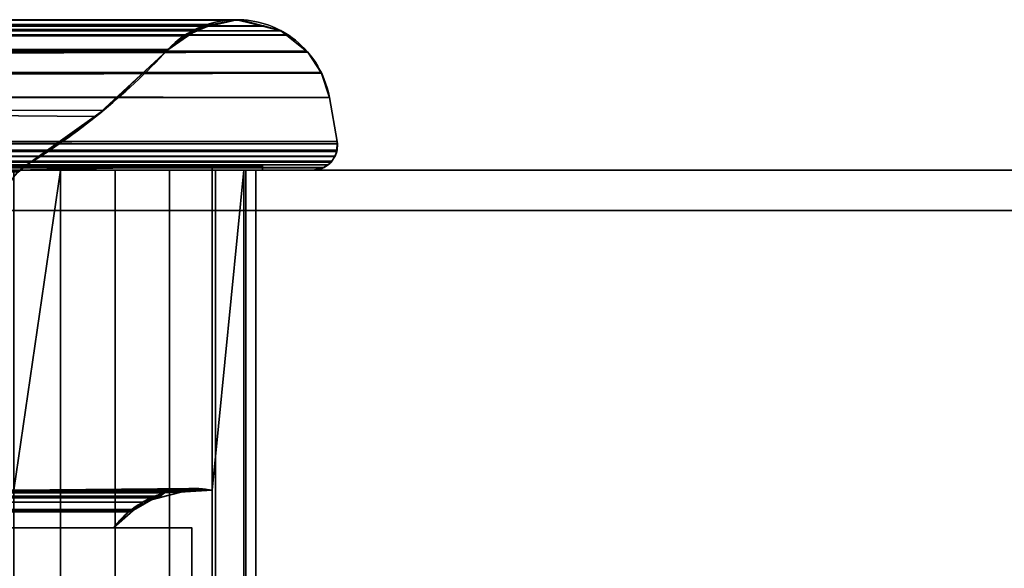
# Model space of a CAD drawing. Header units: millimetres. Extents: x -322 to 8072, y -96 to 57.
# Tile 290 of 292: x 7878 to 7926, y -20 to 7. Entities that reach past the tile are written whole.
import ezdxf

# ---------------------------------------------------------------- set-up
doc = ezdxf.new("R2010")
doc.units = ezdxf.units.MM
doc.layers.add('151', color=7, linetype='Continuous', true_color=0xffffff)

# ---------------------------------------------------------------- blocks, each defined once
blk = doc.blocks.new('UG_SURFACE_016')
at = {"layer": '151', "color": 252, "linetype": 'Continuous', "lineweight": 35}
for points in [[(7111.606, 7.417, 1896.394), (7110.51, 7.123, 1897.489), (7889.51, 7.099, 1897.51)], [(7111.75, 7.42, 1896.25), (7111.606, 7.417, 1896.394), (7889.51, 7.099, 1897.51)], [(7889.51, 7.099, 1897.51), (7888.287, 7.403, 1896.287), (7111.75, 7.42, 1896.25)], [(7888.287, 7.403, 1896.287), (7888.25, 7.413, 1896.25), (7111.75, 7.42, 1896.25)], [(7888.25, 7.413, 1896.25), (7111.781, 7.42, 1896.219), (7111.75, 7.42, 1896.25)], [(7111.75, 7.42, 1896.25), (7111.75, 7.42, 1896.25), (7888.25, 7.413, 1896.25)], [(7113.047, 7.154, 1894.953), (7111.781, 7.42, 1896.219), (7888.25, 7.413, 1896.25)], [(7113.054, 7.153, 1894.946), (7113.047, 7.154, 1894.953), (7888.25, 7.413, 1896.25)], [(7113.054, 7.153, 1894.946), (7888.219, 7.42, 1896.219), (7888.199, 7.42, 1896.199)], [(7888.199, 7.42, 1896.199), (7887.004, 7.139, 1895.004), (7886.947, 7.125, 1894.947), (7113.054, 7.153, 1894.946)], [(7888.25, 7.413, 1896.25), (7888.219, 7.42, 1896.219), (7113.054, 7.153, 1894.946)], [(7500, 7.402, 1415.715), (7888.219, 7.42, 1415.781), (7888.289, 7.419, 1415.711)], [(7500, 7.41, 1415.752), (7500, 7.42, 1415.804), (7886.992, 7.186, 1417.009)], [(7886.996, 7.187, 1417.004), (7888.219, 7.42, 1415.781), (7500, 7.402, 1415.715)], [(7500, 7.42, 1415.804), (7500, 7.17, 1416.992), (7886.992, 7.186, 1417.009)], [(7500, 7.154, 1414.481), (7500, 7.16, 1414.51), (7888.289, 7.419, 1415.711)], [(7888.289, 7.419, 1415.711), (7888.394, 7.417, 1415.606), (7500, 7.154, 1414.481)], [(7500, 7.16, 1414.51), (7500, 7.402, 1415.715), (7888.289, 7.419, 1415.711)], [(7888.289, 7.419, 1415.711), (7888.289, 7.419, 1415.711), (7500, 7.402, 1415.715)], [(7888.394, 7.417, 1415.606), (7889.518, 7.115, 1414.482), (7500, 7.154, 1414.481)], [(7500, 7.402, 1415.715), (7500, 7.41, 1415.752), (7886.992, 7.186, 1417.009)], [(7886.992, 7.186, 1417.009), (7886.996, 7.187, 1417.004), (7500, 7.402, 1415.715)], [(7888.219, 7.42, 1415.781), (7886.996, 7.187, 1417.004), (7887.004, 7.139, 1895.004)], [(7888.219, 7.42, 1415.781), (7887.004, 7.139, 1895.004), (7888.199, 7.42, 1896.199)], [(7888.199, 7.42, 1896.199), (7888.289, 7.419, 1415.711), (7888.219, 7.42, 1415.781)], [(7888.199, 7.42, 1896.199), (7888.219, 7.42, 1896.219), (7888.289, 7.419, 1415.711)], [(7888.289, 7.419, 1415.711), (7888.219, 7.42, 1896.219), (7888.25, 7.413, 1896.25)], [(7888.25, 7.413, 1896.25), (7888.287, 7.403, 1896.287), (7888.289, 7.419, 1415.711)], [(7888.289, 7.419, 1415.711), (7888.287, 7.403, 1896.287), (7889.51, 7.099, 1897.51)], [(7888.289, 7.419, 1415.711), (7888.289, 7.419, 1415.711), (7888.287, 7.403, 1896.287)], [(7889.51, 7.099, 1897.51), (7888.394, 7.417, 1415.606), (7888.289, 7.419, 1415.711)], [(7889.51, 7.099, 1897.51), (7889.518, 7.115, 1414.482), (7888.394, 7.417, 1415.606)], [(7890.394, 6.88, 1898.394), (7889.517, 7.098, 1897.517), (7109.355, 6.681, 1898.645)], [(7109.604, 6.879, 1898.396), (7109.355, 6.681, 1898.645), (7889.517, 7.098, 1897.517)], [(7109.355, 6.681, 1898.645), (7890.654, 6.674, 1898.654), (7890.394, 6.88, 1898.394)], [(7889.51, 7.099, 1897.51), (7110.492, 7.118, 1897.509), (7109.604, 6.879, 1898.396)], [(7109.604, 6.879, 1898.396), (7889.517, 7.098, 1897.517), (7889.51, 7.099, 1897.51)], [(7110.51, 7.123, 1897.489), (7110.492, 7.118, 1897.509), (7889.51, 7.099, 1897.51)], [(7113.654, 7.026, 1894.346), (7113.054, 7.153, 1894.946), (7886.947, 7.125, 1894.947)], [(7114.226, 6.619, 1893.774), (7113.654, 7.026, 1894.346), (7886.947, 7.125, 1894.947)], [(7114.226, 6.619, 1893.774), (7886.947, 7.125, 1894.947), (7886.161, 6.94, 1894.161)], [(7886.161, 6.94, 1894.161), (7114.251, 6.602, 1893.749), (7114.226, 6.619, 1893.774)], [(7114.251, 6.602, 1893.749), (7886.161, 6.94, 1894.161), (7885.809, 6.678, 1893.81)], [(7886.504, 7.092, 1417.496), (7886.992, 7.186, 1417.009), (7500, 7.17, 1416.992)], [(7500, 7.17, 1416.992), (7500, 7.16, 1417.039), (7885.796, 6.61, 1418.204)], [(7885.796, 6.61, 1418.204), (7885.825, 6.629, 1418.175), (7500, 7.17, 1416.992)], [(7885.825, 6.629, 1418.175), (7886.504, 7.092, 1417.496), (7500, 7.17, 1416.992)], [(7885.796, 6.61, 1418.204), (7500, 7.16, 1417.039), (7500, 7.033, 1417.638)], [(7500, 7.05, 1413.963), (7500, 7.154, 1414.481), (7889.536, 7.11, 1414.464)], [(7889.518, 7.115, 1414.482), (7889.536, 7.11, 1414.464), (7500, 7.154, 1414.481)], [(7889.536, 7.11, 1414.464), (7500, 6.651, 1413.389), (7500, 7.05, 1413.963)], [(7500, 6.638, 1413.37), (7500, 6.651, 1413.389), (7889.536, 7.11, 1414.464)], [(7889.536, 7.11, 1414.464), (7890.396, 6.879, 1413.604), (7500, 6.638, 1413.37)], [(7500, 7.033, 1417.638), (7500, 6.663, 1418.161), (7885.796, 6.61, 1418.204)], [(7890.396, 6.879, 1413.604), (7890.664, 6.666, 1413.337), (7500, 6.638, 1413.37)], [(7886.992, 7.186, 1417.009), (7885.809, 6.678, 1893.81), (7886.161, 6.94, 1894.161)], [(7886.992, 7.186, 1417.009), (7886.504, 7.092, 1417.496), (7885.809, 6.678, 1893.81)], [(7886.504, 7.092, 1417.496), (7885.825, 6.629, 1418.175), (7885.809, 6.678, 1893.81)], [(7886.161, 6.94, 1894.161), (7886.996, 7.187, 1417.004), (7886.992, 7.186, 1417.009)], [(7886.161, 6.94, 1894.161), (7886.947, 7.125, 1894.947), (7887.004, 7.139, 1895.004), (7886.996, 7.187, 1417.004)], [(7889.51, 7.099, 1897.51), (7889.517, 7.098, 1897.517), (7889.518, 7.115, 1414.482)], [(7889.536, 7.11, 1414.464), (7889.518, 7.115, 1414.482), (7889.517, 7.098, 1897.517)], [(7890.396, 6.879, 1413.604), (7889.536, 7.11, 1414.464), (7889.517, 7.098, 1897.517)], [(7889.517, 7.098, 1897.517), (7890.394, 6.88, 1898.394), (7890.396, 6.879, 1413.604)], [(7890.394, 6.88, 1898.394), (7890.654, 6.674, 1898.654), (7890.396, 6.879, 1413.604)], [(7890.654, 6.674, 1898.654), (7890.664, 6.666, 1413.337), (7890.396, 6.879, 1413.604)], [(7890.664, 6.666, 1898.663), (7890.654, 6.674, 1898.654), (7109.346, 6.674, 1898.654), (7108.332, 5.868, 1899.668)], [(7108.332, 5.868, 1899.668), (7891.672, 5.865, 1899.672), (7890.664, 6.666, 1898.663)], [(7109.355, 6.681, 1898.645), (7109.346, 6.674, 1898.654), (7890.654, 6.674, 1898.654)], [(7885.809, 6.678, 1893.81), (7885.748, 6.632, 1893.748), (7114.251, 6.602, 1893.749)], [(7115.187, 5.936, 1892.813), (7114.251, 6.602, 1893.749), (7885.748, 6.632, 1893.748)], [(7885.748, 6.632, 1893.748), (7884.813, 5.936, 1892.813), (7115.187, 5.936, 1892.813)], [(7890.664, 6.666, 1413.337), (7890.674, 6.658, 1413.327), (7500, 6.638, 1413.37)], [(7500, 6.663, 1418.161), (7500, 6.631, 1418.206), (7884.813, 5.936, 1419.187)], [(7884.813, 5.936, 1419.187), (7884.821, 5.945, 1419.179), (7500, 6.663, 1418.161)], [(7884.821, 5.945, 1419.179), (7885.796, 6.61, 1418.204), (7500, 6.663, 1418.161)], [(7500, 5.97, 1412.408), (7500, 6.638, 1413.37), (7890.674, 6.658, 1413.327)], [(7890.674, 6.658, 1413.327), (7891.68, 5.859, 1412.32), (7500, 5.97, 1412.408)], [(7500, 6.631, 1418.206), (7500, 5.936, 1419.187), (7884.813, 5.936, 1419.187)], [(7885.796, 6.61, 1418.204), (7884.813, 5.936, 1892.813), (7885.748, 6.632, 1893.748)], [(7885.796, 6.61, 1418.204), (7884.821, 5.945, 1419.179), (7884.813, 5.936, 1892.813)], [(7885.748, 6.632, 1893.748), (7885.809, 6.678, 1893.81), (7885.825, 6.629, 1418.175)], [(7885.748, 6.632, 1893.748), (7885.825, 6.629, 1418.175), (7885.796, 6.61, 1418.204)], [(7890.654, 6.674, 1898.654), (7890.664, 6.666, 1898.663), (7890.664, 6.666, 1413.337)], [(7891.68, 5.859, 1412.32), (7890.674, 6.658, 1413.327), (7890.664, 6.666, 1898.663)], [(7890.664, 6.666, 1898.663), (7891.672, 5.865, 1899.672), (7891.68, 5.859, 1412.32)], [(7890.674, 6.658, 1413.327), (7890.664, 6.666, 1413.337), (7890.664, 6.666, 1898.663)], [(7891.728, 5.821, 1899.728), (7891.68, 5.859, 1899.68), (7107.597, 4.785, 1900.403)], [(7107.611, 4.827, 1900.389), (7107.597, 4.785, 1900.403), (7891.68, 5.859, 1899.68)], [(7891.68, 5.859, 1899.68), (7108.271, 5.819, 1899.729), (7107.611, 4.827, 1900.389)], [(7891.68, 5.859, 1899.68), (7891.672, 5.865, 1899.672), (7108.328, 5.865, 1899.672), (7108.271, 5.819, 1899.729)], [(7108.332, 5.868, 1899.668), (7108.328, 5.865, 1899.672), (7891.672, 5.865, 1899.672)], [(7120.219, 1.525, 1887.781), (7115.187, 5.936, 1892.813), (7884.813, 5.936, 1892.813)], [(7120.219, 1.525, 1887.781), (7884.813, 5.936, 1892.813), (7881.649, 2.955, 1889.65)], [(7500, 5.87, 1412.345), (7500, 5.97, 1412.408), (7891.68, 5.859, 1412.32)], [(7500, 5.936, 1419.187), (7500, 0.256, 1426.144), (7877.856, 0.256, 1426.144)], [(7877.856, 0.256, 1426.144), (7881.263, 2.641, 1422.737), (7500, 5.936, 1419.187)], [(7881.263, 2.641, 1422.737), (7884.813, 5.936, 1419.187), (7500, 5.936, 1419.187)], [(7500, 5.857, 1412.337), (7500, 5.87, 1412.345), (7891.68, 5.859, 1412.32)], [(7891.68, 5.859, 1412.32), (7891.683, 5.856, 1412.317), (7500, 5.857, 1412.337)], [(7500, 4.751, 1411.652), (7500, 5.857, 1412.337), (7891.683, 5.856, 1412.317)], [(7500, 4.744, 1411.648), (7500, 4.751, 1411.652), (7891.683, 5.856, 1412.317)], [(7891.683, 5.856, 1412.317), (7891.729, 5.819, 1412.271), (7500, 4.744, 1411.648)], [(7884.813, 5.936, 1892.813), (7884.813, 5.936, 1419.187), (7881.263, 2.641, 1422.737)], [(7881.649, 2.955, 1889.65), (7884.813, 5.936, 1892.813), (7881.263, 2.641, 1422.737)], [(7884.821, 5.945, 1419.179), (7884.813, 5.936, 1419.187), (7884.813, 5.936, 1892.813)], [(7891.672, 5.865, 1899.672), (7891.68, 5.859, 1899.68), (7891.68, 5.859, 1412.32)], [(7891.729, 5.819, 1412.271), (7891.683, 5.856, 1412.317), (7891.68, 5.859, 1899.68), (7891.728, 5.821, 1899.728)], [(7891.683, 5.856, 1412.317), (7891.68, 5.859, 1412.32), (7891.68, 5.859, 1899.68)], [(7892.401, 4.803, 1900.401), (7891.728, 5.821, 1899.728), (7107.597, 4.785, 1900.403)], [(7500, 4.744, 1411.648), (7891.729, 5.819, 1412.271), (7892.389, 4.827, 1411.611)], [(7891.729, 5.819, 1412.271), (7891.728, 5.821, 1899.728), (7892.401, 4.803, 1900.401)], [(7892.389, 4.827, 1411.611), (7891.729, 5.819, 1412.271), (7892.406, 4.786, 1900.406)], [(7892.401, 4.803, 1900.401), (7892.406, 4.786, 1900.406), (7891.729, 5.819, 1412.271)], [(7107.597, 4.783, 1900.403), (7107.203, 3.582, 1900.797), (7892.797, 3.582, 1900.797)], [(7107.597, 4.785, 1900.403), (7892.406, 4.786, 1900.406), (7892.401, 4.803, 1900.401)], [(7892.408, 4.779, 1900.408), (7892.406, 4.786, 1900.406), (7107.597, 4.783, 1900.403)], [(7107.597, 4.785, 1900.403), (7107.597, 4.783, 1900.403), (7892.406, 4.786, 1900.406)], [(7892.797, 3.582, 1900.797), (7892.408, 4.779, 1900.408), (7107.597, 4.783, 1900.403)], [(7892.389, 4.827, 1411.611), (7892.406, 4.777, 1411.595), (7500, 4.744, 1411.648)], [(7892.406, 4.777, 1411.595), (7892.406, 4.775, 1411.594), (7500, 4.744, 1411.648)], [(7500, 3.582, 1411.203), (7500, 4.37, 1411.415), (7892.406, 4.775, 1411.594)], [(7892.406, 4.775, 1411.594), (7892.797, 3.582, 1411.203), (7500, 3.582, 1411.203)], [(7500, 4.37, 1411.415), (7500, 4.744, 1411.648), (7892.406, 4.775, 1411.594)], [(7892.406, 4.786, 1900.406), (7892.406, 4.777, 1411.595), (7892.389, 4.827, 1411.611)], [(7892.406, 4.786, 1900.406), (7892.408, 4.779, 1900.408), (7892.406, 4.777, 1411.595)], [(7892.406, 4.775, 1411.594), (7892.408, 4.779, 1900.408), (7892.797, 3.582, 1900.797)], [(7892.406, 4.775, 1411.594), (7892.406, 4.777, 1411.595), (7892.408, 4.779, 1900.408)], [(7892.797, 3.582, 1900.797), (7892.797, 3.582, 1411.203), (7892.406, 4.775, 1411.594)], [(7107.203, 3.582, 1900.797), (7106.818, 1.409, 1901.182), (7893.182, 1.409, 1901.182), (7892.797, 3.582, 1900.797)], [(7500, 3.582, 1411.203), (7892.797, 3.582, 1411.203), (7893.182, 1.409, 1410.818), (7500, 1.409, 1410.818)], [(7892.797, 3.582, 1900.797), (7893.182, 1.409, 1901.182), (7893.182, 1.409, 1410.818), (7892.797, 3.582, 1411.203)], [(7122.144, 0.256, 1885.856), (7120.219, 1.525, 1887.781), (7881.649, 2.955, 1889.65)], [(7881.649, 2.955, 1889.65), (7877.856, 0.256, 1885.856), (7122.144, 0.256, 1885.856)], [(7881.649, 2.955, 1889.65), (7881.263, 2.641, 1422.737), (7877.856, 0.256, 1426.144)], [(7877.856, 0.256, 1426.144), (7877.856, 0.256, 1885.856), (7881.649, 2.955, 1889.65)], [(7893.182, 1.409, 1901.182), (7106.818, 1.409, 1901.182), (7106.802, 1.121, 1901.197)], [(7106.802, 1.121, 1901.197), (7106.839, 0.927, 1901.161), (7893.182, 1.409, 1901.182)], [(7893.182, 1.409, 1901.182), (7106.839, 0.927, 1901.161), (7106.841, 0.919, 1901.16)], [(7106.841, 0.919, 1901.16), (7893.196, 1.299, 1901.196), (7893.182, 1.409, 1901.182)], [(7893.179, 0.978, 1901.179), (7893.196, 1.299, 1901.196), (7106.841, 0.919, 1901.16)], [(7106.841, 0.919, 1901.16), (7893.16, 0.92, 1901.161), (7893.179, 0.978, 1901.179)], [(7500, 0.915, 1410.834), (7500, 0.925, 1410.834), (7893.182, 1.409, 1410.818)], [(7893.182, 1.409, 1410.818), (7893.196, 1.299, 1410.804), (7500, 0.915, 1410.834)], [(7500, 0.925, 1410.834), (7500, 1.409, 1410.818), (7893.182, 1.409, 1410.818)], [(7500, 0.915, 1410.834), (7893.196, 1.299, 1410.804), (7893.179, 0.978, 1410.821)], [(7893.179, 0.978, 1410.821), (7893.16, 0.92, 1410.839), (7500, 0.915, 1410.834)], [(7893.182, 1.409, 1901.182), (7893.16, 0.92, 1410.839), (7893.179, 0.978, 1410.821)], [(7893.16, 0.92, 1410.839), (7893.182, 1.409, 1901.182), (7893.196, 1.299, 1901.196)], [(7893.16, 0.92, 1410.839), (7893.196, 1.299, 1901.196), (7893.179, 0.978, 1901.179)], [(7893.179, 0.978, 1901.179), (7893.16, 0.92, 1901.161), (7893.16, 0.92, 1410.839)], [(7893.179, 0.978, 1410.821), (7893.196, 1.299, 1410.804), (7893.182, 1.409, 1901.182)], [(7893.196, 1.299, 1410.804), (7893.182, 1.409, 1410.818), (7893.182, 1.409, 1901.182)], [(7893.16, 0.919, 1901.16), (7893.16, 0.92, 1901.161), (7106.841, 0.919, 1901.16)], [(7893.16, 0.919, 1901.16), (7106.841, 0.919, 1901.16), (7106.855, 0.842, 1901.145)], [(7106.855, 0.842, 1901.145), (7106.93, 0.673, 1901.07), (7893.16, 0.919, 1901.16)], [(7893.085, 0.687, 1901.085), (7893.16, 0.919, 1901.16), (7106.93, 0.673, 1901.07)], [(7893.07, 0.665, 1901.07), (7893.085, 0.687, 1901.085), (7106.93, 0.673, 1901.07)], [(7106.93, 0.673, 1901.07), (7106.932, 0.667, 1901.068), (7893.07, 0.665, 1901.07)], [(7893.07, 0.664, 1901.07), (7106.932, 0.667, 1901.068), (7106.968, 0.588, 1901.032)], [(7893.07, 0.664, 1901.07), (7893.07, 0.665, 1901.07), (7106.932, 0.667, 1901.068)], [(7106.968, 0.588, 1901.032), (7107.085, 0.448, 1900.915), (7893.07, 0.664, 1901.07)], [(7893.07, 0.664, 1901.07), (7107.085, 0.448, 1900.915), (7107.087, 0.446, 1900.913)], [(7107.087, 0.446, 1900.913), (7892.917, 0.435, 1900.917), (7893.07, 0.664, 1901.07)], [(7500, 0.915, 1410.834), (7893.16, 0.92, 1410.839), (7893.16, 0.919, 1410.84)], [(7500, 0.672, 1410.95), (7893.16, 0.919, 1410.84), (7893.085, 0.687, 1410.915)], [(7893.16, 0.919, 1410.84), (7500, 0.672, 1410.95), (7500, 0.679, 1410.946)], [(7893.16, 0.919, 1410.84), (7500, 0.679, 1410.946), (7500, 0.915, 1410.834)], [(7893.085, 0.687, 1410.915), (7893.07, 0.665, 1410.93), (7500, 0.672, 1410.95)], [(7500, 0.475, 1411.044), (7500, 0.672, 1410.95), (7893.07, 0.665, 1410.93)], [(7500, 0.441, 1411.082), (7893.07, 0.665, 1410.93), (7893.07, 0.664, 1410.93)], [(7500, 0.441, 1411.082), (7500, 0.475, 1411.044), (7893.07, 0.665, 1410.93)], [(7500, 0.441, 1411.082), (7893.07, 0.664, 1410.93), (7892.917, 0.435, 1411.083)], [(7892.917, 0.435, 1411.083), (7893.07, 0.664, 1901.07), (7892.917, 0.435, 1900.917)], [(7892.917, 0.435, 1411.083), (7893.07, 0.664, 1410.93), (7893.07, 0.664, 1901.07)], [(7893.16, 0.919, 1901.16), (7893.07, 0.665, 1410.93), (7893.085, 0.687, 1410.915)], [(7893.07, 0.665, 1410.93), (7893.16, 0.919, 1901.16), (7893.085, 0.687, 1901.085)], [(7893.085, 0.687, 1901.085), (7893.07, 0.665, 1901.07), (7893.07, 0.664, 1410.93), (7893.07, 0.665, 1410.93)], [(7893.07, 0.665, 1901.07), (7893.07, 0.664, 1901.07), (7893.07, 0.664, 1410.93)], [(7893.085, 0.687, 1410.915), (7893.16, 0.919, 1410.84), (7893.16, 0.919, 1901.16)], [(7893.16, 0.92, 1901.161), (7893.16, 0.919, 1901.16), (7893.16, 0.919, 1410.84), (7893.16, 0.92, 1410.839)], [(8059, 0, 2017), (6941, 0, 2017), (6941, -26, 2017), (8059, -26, 2017)], [(8059, -2), (6941, -2), (6941, 0, 2), (8059, 0, 2)], [(7500, 0, 1412), (7892, 0, 1412), (8059, 0, 2), (6941, 0, 2)], [(7892, 0, 1900), (7108, 0, 1900), (6941, 0, 2017), (8059, 0, 2017)], [(7892.917, 0.435, 1900.917), (7107.087, 0.446, 1900.913), (7107.216, 0.291, 1900.784)], [(7107.216, 0.291, 1900.784), (7107.283, 0.254, 1900.717), (7892.917, 0.435, 1900.917)], [(7892.916, 0.434, 1900.916), (7892.917, 0.435, 1900.917), (7107.283, 0.254, 1900.717)], [(7892.889, 0.395, 1900.89), (7892.916, 0.434, 1900.916), (7107.283, 0.254, 1900.717)], [(7892.889, 0.395, 1900.89), (7107.283, 0.254, 1900.717), (7107.285, 0.253, 1900.715)], [(7107.285, 0.253, 1900.715), (7892.713, 0.258, 1900.713), (7892.889, 0.395, 1900.89)], [(7892.71, 0.256, 1900.71), (7892.713, 0.258, 1900.713), (7107.285, 0.253, 1900.715)], [(7892.554, 0.135, 1900.554), (7892.71, 0.256, 1900.71), (7107.285, 0.253, 1900.715)], [(7107.285, 0.253, 1900.715), (7107.519, 0.122, 1900.481), (7892.482, 0.118, 1900.482)], [(7892.482, 0.118, 1900.482), (7892.554, 0.135, 1900.554), (7107.285, 0.253, 1900.715)], [(7107.519, 0.122, 1900.481), (7107.52, 0.121, 1900.48), (7892.482, 0.118, 1900.482)], [(7892.481, 0.118, 1900.481), (7107.52, 0.121, 1900.48), (7107.636, 0.057, 1900.364)], [(7892.481, 0.118, 1900.481), (7892.482, 0.118, 1900.482), (7107.52, 0.121, 1900.48)], [(7892.481, 0.118, 1900.481), (7107.636, 0.057, 1900.364), (7108, 0, 1900)], [(7108, 0, 1900), (7892, 0, 1900), (7892.481, 0.118, 1900.481)], [(7889.5, 0.2, 1897.5), (7110.5, 0.2, 1897.5), (7113, 0.2, 1895), (7887, 0.2, 1895)], [(7887, 0.2, 1417), (7113, 0.2, 1417), (7110.5, 0.2, 1414.5), (7889.5, 0.2, 1414.5)], [(7110.5, 0.2, 1414.5), (7110.5, 0, 1414.5), (7889.5, 0, 1414.5), (7889.5, 0.2, 1414.5)], [(7110.5, 0.2, 1897.5), (7889.5, 0.2, 1897.5), (7889.5, 0, 1897.5), (7110.5, 0, 1897.5)], [(7110.5, 0, 1414.5), (7879.511, 0, 1415.475), (7882.213, 0, 1414.95)], [(7877.221, 0, 1417), (7879.511, 0, 1415.475), (7110.5, 0, 1414.5), (7117.787, 0, 1414.95)], [(7882.213, 0, 1414.95), (7889.5, 0, 1414.5), (7110.5, 0, 1414.5)], [(7117.787, 0, 1897.05), (7110.5, 0, 1897.5), (7889.5, 0, 1897.5)], [(7877.221, 0, 1417), (7122.779, 0, 1417), (7113, 0.2, 1417), (7887, 0.2, 1417)], [(7122.779, 0, 1895), (7877.221, 0, 1895), (7887, 0.2, 1895), (7113, 0.2, 1895)], [(7889.5, 0, 1897.5), (7120.489, 0, 1896.525), (7117.787, 0, 1897.05)], [(7122.779, 0, 1895), (7120.489, 0, 1896.525), (7889.5, 0, 1897.5), (7882.213, 0, 1897.05)], [(7122.514, -0.027, 1885.486), (7122.144, 0.256, 1885.856), (7877.856, 0.256, 1885.856)], [(7122.562, -0.09, 1885.437), (7122.514, -0.027, 1885.486), (7877.856, 0.256, 1885.856)], [(7122.562, -0.09, 1885.437), (7877.856, 0.256, 1885.856), (7877.486, -0.027, 1885.486)], [(7882.213, 0, 1897.05), (7879.511, 0, 1896.525), (7122.779, 0, 1895)], [(7879.511, 0, 1896.525), (7877.221, 0, 1895), (7122.779, 0, 1895)], [(7892.917, 0.435, 1411.083), (7500, 0.437, 1411.087), (7500, 0.441, 1411.082)], [(7500, 0.437, 1411.087), (7892.917, 0.435, 1411.083), (7892.916, 0.434, 1411.084)], [(7892.916, 0.434, 1411.084), (7500, 0.257, 1411.293), (7500, 0.437, 1411.087)], [(7500, 0.254, 1411.296), (7892.916, 0.434, 1411.084), (7892.889, 0.395, 1411.11)], [(7892.916, 0.434, 1411.084), (7500, 0.254, 1411.296), (7500, 0.257, 1411.293)], [(7892.889, 0.395, 1411.11), (7892.713, 0.258, 1411.287), (7500, 0.254, 1411.296)], [(7500, 0.254, 1411.296), (7892.713, 0.258, 1411.287), (7892.71, 0.256, 1411.29)], [(7892.71, 0.256, 1411.29), (7500, 0.155, 1411.409), (7500, 0.254, 1411.296)], [(7892.71, 0.256, 1411.29), (7892.554, 0.135, 1411.446), (7500, 0.155, 1411.409)], [(7877.433, -0.109, 1426.567), (7877.856, 0.256, 1426.144), (7500, 0.256, 1426.144)], [(7500, 0.155, 1411.409), (7892.554, 0.135, 1411.446), (7892.482, 0.118, 1411.518)], [(7892.482, 0.118, 1411.518), (7500, 0.119, 1411.519), (7500, 0.155, 1411.409)], [(7892.482, 0.118, 1411.518), (7500, 0.118, 1411.522), (7500, 0.119, 1411.519)], [(7500, 0.118, 1411.522), (7892.482, 0.118, 1411.518), (7892.481, 0.118, 1411.518)], [(7892.481, 0.118, 1411.518), (7500, 0, 1412), (7500, 0.009, 1411.855)], [(7892.481, 0.118, 1411.518), (7500, 0.009, 1411.855), (7500, 0.118, 1411.522)], [(7892.481, 0.118, 1411.518), (7892, 0, 1412), (7500, 0, 1412)], [(7887, 0.2, 1417), (7887, -15.8, 1417), (7877.221, -15.8, 1417), (7877.221, 0, 1417)], [(7877.221, 0, 1895), (7877.221, -15.8, 1895), (7887, -15.8, 1895), (7887, 0.2, 1895)], [(7879.511, 0, 1415.475), (7877.221, 0, 1417), (7877.221, -15.8, 1417)], [(7877.221, -15.8, 1417), (7877.221, -23.5, 1417), (7879.511, -39.3, 1415.475), (7879.511, 0, 1415.475)], [(7879.511, 0, 1896.525), (7879.511, -39.3, 1896.525), (7877.221, -23.5, 1895), (7877.221, -15.8, 1895)], [(7877.221, -15.8, 1895), (7877.221, 0, 1895), (7879.511, 0, 1896.525)], [(7877.435, -0.093, 1885.435), (7877.856, 0.256, 1426.144), (7877.433, -0.109, 1426.567)], [(7877.435, -0.093, 1885.435), (7877.486, -0.027, 1885.486), (7877.856, 0.256, 1426.144)], [(7877.486, -0.027, 1885.486), (7877.856, 0.256, 1885.856), (7877.856, 0.256, 1426.144)], [(7879.511, 0, 1415.475), (7879.511, -39.3, 1415.475), (7882.213, -39.3, 1414.95), (7882.213, 0, 1414.95)], [(7882.213, 0, 1897.05), (7882.213, -39.3, 1897.05), (7879.511, -39.3, 1896.525), (7879.511, 0, 1896.525)], [(7882.213, 0, 1414.95), (7882.213, -39.3, 1414.95), (7884.908, -39.3, 1415.507), (7884.908, 0, 1415.507)], [(7884.908, 0, 1896.493), (7884.908, -39.3, 1896.493), (7882.213, -39.3, 1897.05), (7882.213, 0, 1897.05)], [(7882.213, 0, 1414.95), (7884.908, 0, 1415.507), (7889.5, 0, 1414.5)], [(7884.908, 0, 1896.493), (7882.213, 0, 1897.05), (7889.5, 0, 1897.5)], [(7884.908, 0, 1415.507), (7884.908, -39.3, 1415.507), (7887.18, -39.3, 1417.06), (7887.18, 0, 1417.06)], [(7887.18, 0, 1894.94), (7887.18, -39.3, 1894.94), (7884.908, -39.3, 1896.493), (7884.908, 0, 1896.493)], [(7889.5, 0, 1414.5), (7884.908, 0, 1415.507), (7887.18, 0, 1417.06)], [(7887.18, 0, 1894.94), (7884.908, 0, 1896.493), (7889.5, 0, 1897.5)], [(7887, 0.2, 1417), (7887, 0.2, 1895), (7887, 0, 1884.983), (7887, 0, 1427.017)], [(7887, 0.2, 1895), (7887, -15.8, 1895), (7887, -15.8, 1884.983), (7887, 0, 1884.983)], [(7887, 0, 1427.017), (7887, -15.8, 1427.017), (7887, -15.8, 1417), (7887, 0.2, 1417)], [(7889.5, 0.2, 1414.5), (7889.5, 0.2, 1897.5), (7887, 0.2, 1895), (7887, 0.2, 1417)], [(7888.58, 0, 1424.764), (7888.58, -39.3, 1424.764), (7887, -23.5, 1427.017), (7887, -15.8, 1427.017)], [(7887, -15.8, 1427.017), (7887, 0, 1427.017), (7888.58, 0, 1424.764)], [(7888.58, 0, 1887.236), (7887, 0, 1884.983), (7887, -15.8, 1884.983)], [(7887, -15.8, 1884.983), (7887, -23.5, 1884.983), (7888.58, -39.3, 1887.236), (7888.58, 0, 1887.236)], [(7887, 0, 1884.983), (7888.58, 0, 1887.236), (7889.5, 0, 1414.5), (7889.17, 0, 1422.076)], [(7889.17, 0, 1422.076), (7888.58, 0, 1424.764), (7887, 0, 1884.983)], [(7888.58, 0, 1424.764), (7887, 0, 1427.017), (7887, 0, 1884.983)], [(7887.18, 0, 1417.06), (7887.18, -39.3, 1417.06), (7888.678, -39.3, 1419.369), (7888.678, 0, 1419.369)], [(7888.678, 0, 1892.632), (7888.678, -39.3, 1892.632), (7887.18, -39.3, 1894.94), (7887.18, 0, 1894.94)], [(7889.5, 0, 1897.5), (7888.678, 0, 1892.632), (7887.18, 0, 1894.94)], [(7887.18, 0, 1417.06), (7888.678, 0, 1419.369), (7889.5, 0, 1414.5)], [(7889.17, 0, 1422.076), (7889.17, -39.3, 1422.076), (7888.58, -39.3, 1424.764), (7888.58, 0, 1424.764)], [(7888.58, 0, 1887.236), (7888.58, -39.3, 1887.236), (7889.17, -39.3, 1889.924), (7889.17, 0, 1889.924)], [(7889.5, 0, 1414.5), (7888.58, 0, 1887.236), (7889.17, 0, 1889.924)], [(7888.678, 0, 1419.369), (7888.678, -39.3, 1419.369), (7889.17, -39.3, 1422.076), (7889.17, 0, 1422.076)], [(7889.17, 0, 1889.924), (7889.17, -39.3, 1889.924), (7888.678, -39.3, 1892.632), (7888.678, 0, 1892.632)], [(7889.5, 0, 1414.5), (7888.678, 0, 1419.369), (7889.17, 0, 1422.076)], [(7889.17, 0, 1889.924), (7888.678, 0, 1892.632), (7889.5, 0, 1897.5)], [(7889.17, 0, 1889.924), (7889.5, 0, 1897.5), (7889.5, 0, 1414.5)], [(7889.5, 0.2, 1897.5), (7889.5, 0.2, 1414.5), (7889.5, 0, 1414.5), (7889.5, 0, 1897.5)], [(7892.481, 0.118, 1411.518), (7892.481, 0.118, 1900.481), (7892, 0, 1900), (7892, 0, 1412)], [(7892, 0, 1412), (7892, 0, 1900), (8059, 0, 2017), (8059, 0, 2)], [(7892.482, 0.118, 1900.482), (7892.481, 0.118, 1900.481), (7892.481, 0.118, 1411.518), (7892.482, 0.118, 1411.518)], [(7892.71, 0.256, 1900.71), (7892.482, 0.118, 1411.518), (7892.554, 0.135, 1411.446)], [(7892.482, 0.118, 1411.518), (7892.71, 0.256, 1900.71), (7892.554, 0.135, 1900.554)], [(7892.554, 0.135, 1900.554), (7892.482, 0.118, 1900.482), (7892.482, 0.118, 1411.518)], [(7892.554, 0.135, 1411.446), (7892.71, 0.256, 1411.29), (7892.71, 0.256, 1900.71)], [(7892.713, 0.258, 1900.713), (7892.71, 0.256, 1900.71), (7892.71, 0.256, 1411.29), (7892.713, 0.258, 1411.287)], [(7892.916, 0.434, 1900.916), (7892.713, 0.258, 1411.287), (7892.889, 0.395, 1411.11)], [(7892.713, 0.258, 1411.287), (7892.916, 0.434, 1900.916), (7892.889, 0.395, 1900.89)], [(7892.889, 0.395, 1900.89), (7892.713, 0.258, 1900.713), (7892.713, 0.258, 1411.287)], [(7892.889, 0.395, 1411.11), (7892.916, 0.434, 1411.084), (7892.916, 0.434, 1900.916)], [(7892.917, 0.435, 1900.917), (7892.916, 0.434, 1900.916), (7892.916, 0.434, 1411.084), (7892.917, 0.435, 1411.083)], [(6941, -26), (6941, -2), (8059, -2), (8059, -26)], [(7114.457, -15.793, 1893.543), (7885.551, -15.876, 1893.551), (7877.221, -15.8, 1895)], [(7884.327, -16.095, 1892.328), (7114.457, -15.793, 1893.543), (7115.354, -15.924, 1892.646)], [(7884.327, -16.095, 1892.328), (7884.646, -15.924, 1892.646), (7114.457, -15.793, 1893.543)], [(7884.646, -15.924, 1892.646), (7885.551, -15.876, 1893.551), (7114.457, -15.793, 1893.543)], [(7884.208, -16.159, 1892.208), (7115.354, -15.924, 1892.646), (7115.673, -16.095, 1892.328)], [(7115.354, -15.924, 1892.646), (7884.208, -16.159, 1892.208), (7884.327, -16.095, 1892.328)], [(7500, -15.795, 1418.817), (7884.332, -16.183, 1419.668), (7884.316, -16.187, 1419.683)], [(7500, -15.795, 1418.817), (7885.677, -15.822, 1418.323), (7884.332, -16.183, 1419.668)], [(7884.316, -16.187, 1419.683), (7500, -16.115, 1419.658), (7500, -15.795, 1418.817)], [(7500, -15.795, 1418.817), (7500, -15.797, 1418.332), (7885.677, -15.822, 1418.323)], [(7885.677, -15.822, 1418.323), (7500, -15.797, 1418.332), (7877.221, -15.8, 1417)], [(7877.221, -15.8, 1417), (7886.079, -15.715, 1417.921), (7885.68, -15.821, 1418.32)], [(7877.221, -15.8, 1417), (7887, -15.8, 1417), (7886.079, -15.715, 1417.921)], [(7877.221, -15.8, 1417), (7885.68, -15.821, 1418.32), (7885.677, -15.822, 1418.323)], [(7877.221, -15.8, 1895), (7885.551, -15.876, 1893.551), (7885.672, -15.87, 1893.672)], [(7885.672, -15.87, 1893.672), (7887, -15.8, 1895), (7877.221, -15.8, 1895)], [(7884.646, -15.924, 1892.646), (7884.327, -16.095, 1892.328), (7884.332, -16.183, 1419.668)], [(7885.551, -15.876, 1893.551), (7884.332, -16.183, 1419.668), (7885.677, -15.822, 1418.323)], [(7885.551, -15.876, 1893.551), (7884.646, -15.924, 1892.646), (7884.332, -16.183, 1419.668)], [(7885.677, -15.822, 1418.323), (7885.672, -15.87, 1893.672), (7885.551, -15.876, 1893.551)], [(7885.672, -15.87, 1893.672), (7885.68, -15.821, 1418.32), (7887, -15.8, 1427.017)], [(7887, -15.8, 1427.017), (7887, -15.8, 1884.983), (7885.672, -15.87, 1893.672)], [(7887, -15.8, 1884.983), (7887, -15.8, 1895), (7885.672, -15.87, 1893.672)], [(7885.677, -15.822, 1418.323), (7885.68, -15.821, 1418.32), (7885.672, -15.87, 1893.672)], [(7885.68, -15.821, 1418.32), (7886.079, -15.715, 1417.921), (7887, -15.8, 1427.017)], [(7886.079, -15.715, 1417.921), (7887, -15.8, 1417), (7887, -15.8, 1427.017)], [(7887, -15.8, 1884.983), (7887, -15.8, 1427.017), (7887, -23.5, 1427.017), (7887, -23.5, 1884.983)], [(7115.673, -16.095, 1892.328), (7115.792, -16.159, 1892.208), (7884.208, -16.159, 1892.208)], [(7115.792, -16.159, 1892.208), (7882.885, -16.868, 1890.885), (7883.101, -16.752, 1891.101)], [(7882.885, -16.868, 1890.885), (7115.792, -16.159, 1892.208), (7116.899, -16.752, 1891.101)], [(7883.101, -16.752, 1891.101), (7884.208, -16.159, 1892.208), (7115.792, -16.159, 1892.208)], [(7500, -16.115, 1419.658), (7884.316, -16.187, 1419.683), (7883.58, -16.384, 1420.42)], [(7883.58, -16.384, 1420.42), (7500, -16.441, 1420.516), (7500, -16.115, 1419.658)], [(7883.58, -16.384, 1420.42), (7500, -16.755, 1420.868), (7500, -16.441, 1420.516)], [(7883.58, -16.384, 1420.42), (7883.122, -16.783, 1420.877), (7883.1, -16.803, 1420.9), (7500, -16.755, 1420.868)], [(7884.208, -16.159, 1892.208), (7883.101, -16.752, 1891.101), (7883.122, -16.783, 1420.877)], [(7884.208, -16.159, 1892.208), (7883.122, -16.783, 1420.877), (7883.58, -16.384, 1420.42)], [(7883.58, -16.384, 1420.42), (7884.327, -16.095, 1892.328), (7884.208, -16.159, 1892.208)], [(7883.58, -16.384, 1420.42), (7884.316, -16.187, 1419.683), (7884.332, -16.183, 1419.668), (7884.327, -16.095, 1892.328)], [(7116.899, -16.752, 1891.101), (7882.884, -16.869, 1890.884), (7882.885, -16.868, 1890.885)], [(7116.899, -16.752, 1891.101), (7117.115, -16.868, 1890.885), (7882.884, -16.869, 1890.884)], [(7117.115, -16.868, 1890.885), (7117.116, -16.869, 1890.884), (7882.884, -16.869, 1890.884)], [(7117.871, -17.65, 1890.128), (7882.129, -17.65, 1890.128), (7882.884, -16.869, 1890.884), (7117.116, -16.869, 1890.884)], [(7500, -16.755, 1420.868), (7883.1, -16.803, 1420.9), (7882.129, -17.65, 1421.872)], [(7882.129, -17.65, 1421.872), (7500, -17.65, 1421.872), (7500, -16.755, 1420.868)], [(7882.885, -16.868, 1890.885), (7882.129, -17.65, 1421.872), (7883.1, -16.803, 1420.9)], [(7882.885, -16.868, 1890.885), (7882.884, -16.869, 1890.884), (7882.129, -17.65, 1890.128), (7882.129, -17.65, 1421.872)], [(7883.1, -16.803, 1420.9), (7883.101, -16.752, 1891.101), (7882.885, -16.868, 1890.885)], [(7883.1, -16.803, 1420.9), (7883.122, -16.783, 1420.877), (7883.101, -16.752, 1891.101)], [(7114, -17.65, 1894), (7886, -17.65, 1894), (7882.129, -17.65, 1890.128), (7117.871, -17.65, 1890.128)], [(7500, -17.65, 1421.872), (7882.129, -17.65, 1421.872), (7886, -17.65, 1418), (7114, -17.65, 1418)], [(7114, -17.65, 1894), (7114, -21.65, 1894), (7886, -21.65, 1894), (7886, -17.65, 1894)], [(7886, -17.65, 1418), (7886, -21.65, 1418), (7114, -21.65, 1418), (7114, -17.65, 1418)], [(7882.129, -17.65, 1421.872), (7882.129, -17.65, 1890.128), (7886, -17.65, 1894), (7886, -17.65, 1418)], [(7886, -17.65, 1894), (7886, -21.65, 1894), (7886, -21.65, 1418), (7886, -17.65, 1418)]]:
    blk.add_3dface(points, dxfattribs=at)

msp = doc.modelspace()

# ---------------------------------------------------------------- linework, layer by layer
at = {"layer": '151', "color": 253, "linetype": 'Continuous', "lineweight": -3}
for p, q in [((7892.797, 3.582, 1900.797), (7893.182, 1.409, 1901.182)), ((7892.797, 3.582, 1411.203), (7893.182, 1.409, 1410.818)), ((7106.818, 1.409, 1901.182), (7893.182, 1.409, 1901.182)), ((7893.182, 1.409, 1410.818), (7500, 1.409, 1410.818)), ((7893.182, 1.409, 1901.182), (7893.182, 1.409, 1410.818)), ((8059, 0, 2017), (6941, 0, 2017)), ((8059, 0, 2), (6941, 0, 2)), ((7889.5, 0.2, 1414.5), (7110.5, 0.2, 1414.5)), ((7110.5, 0.2, 1897.5), (7889.5, 0.2, 1897.5)), ((7889.5, 0, 1414.5), (7110.5, 0, 1414.5)), ((7110.5, 0, 1897.5), (7889.5, 0, 1897.5)), ((7887, 0.2, 1417), (7113, 0.2, 1417)), ((7113, 0.2, 1895), (7887, 0.2, 1895)), ((7887, 0.2, 1895), (7887, 0.2, 1417)), ((7887, 0.2, 1417), (7887, -15.8, 1417)), ((7887, -15.8, 1895), (7887, 0.2, 1895)), ((7887, 0, 1884.983), (7887, 0, 1427.017)), ((7887, 0, 1427.017), (7887, -15.8, 1427.017)), ((7887, 0, 1884.983), (7887, -15.8, 1884.983)), ((7889.5, 0, 1414.5), (7889.5, 0.2, 1414.5)), ((7889.5, 0.2, 1897.5), (7889.5, 0.2, 1414.5)), ((7889.5, 0.2, 1897.5), (7889.5, 0, 1897.5)), ((7889.5, 0, 1897.5), (7889.5, 0, 1414.5)), ((6941, -2), (8059, -2)), ((7887, -15.8, 1417), (7877.221, -15.8, 1417)), ((7877.221, -15.8, 1895), (7887, -15.8, 1895)), ((7887, -15.8, 1884.983), (7887, -23.5, 1884.983)), ((7887, -15.8, 1427.017), (7887, -23.5, 1427.017)), ((7887, -15.8, 1427.017), (7887, -15.8, 1417)), ((7887, -15.8, 1884.983), (7887, -15.8, 1427.017)), ((7887, -15.8, 1895), (7887, -15.8, 1884.983)), ((7886, -17.65, 1894), (7114, -17.65, 1894)), ((7114, -17.65, 1418), (7886, -17.65, 1418)), ((7886, -21.65, 1894), (7886, -17.65, 1894)), ((7886, -17.65, 1418), (7886, -17.65, 1894)), ((7886, -21.65, 1418), (7886, -17.65, 1418))]:
    msp.add_line(p, q, dxfattribs=at)
at = {"layer": '151', "color": 253, "linetype": 'Continuous', "lineweight": -3, "extrusion": (0, 1, 0)}
for centre, start, end in [((-7882.171, 1890.05), 45, 226.3786), ((-7882.171, 1421.95), 133.6214, 315)]:
    msp.add_arc(centre, 7, start, end, dxfattribs=at)
at = {"layer": '151', "color": 253, "linetype": 'Continuous', "lineweight": -3}
for points, degree, knots in [([(7884.813, 5.936, 1892.813), (7885.3, 6.459, 1893.3), (7885.854, 6.823, 1893.854), (7887.015, 7.305, 1895.015), (7887.611, 7.42, 1895.611), (7888.219, 7.42, 1896.219)], 3, [0, 0, 0, 0, 0.5, 0.5, 1, 1, 1, 1]), ([(7888.219, 7.42, 1415.781), (7887.61, 7.42, 1416.39), (7887.01, 7.305, 1416.99), (7885.844, 6.818, 1418.156), (7885.3, 6.46, 1418.7), (7884.813, 5.936, 1419.187)], 3, [0, 0, 0, 0, 0.5, 0.5, 1, 1, 1, 1]), ([(7892.797, 3.582, 1411.203), (7892.563, 4.904, 1411.437), (7891.805, 5.908, 1412.195), (7890.125, 7.138, 1413.875), (7889.17, 7.42, 1414.83), (7888.219, 7.42, 1415.781)], 3, [0, 0, 0, 0, 0.5, 0.5, 1, 1, 1, 1]), ([(7888.219, 7.42, 1896.219), (7889.171, 7.42, 1897.171), (7890.125, 7.138, 1898.125), (7891.386, 6.215, 1899.386), (7891.781, 5.817, 1899.781), (7892.428, 4.832, 1900.428), (7892.68, 4.241, 1900.68), (7892.797, 3.582, 1900.797)], 3, [0, 0, 0, 0, 0.5, 0.5, 0.75, 0.75, 1, 1, 1, 1]), ([(7892, 0, 1412), (7892.296, 0, 1411.704), (7892.592, 0.102, 1411.408), (7892.957, 0.457, 1411.043), (7893.065, 0.612, 1410.935), (7893.197, 0.985, 1410.803), (7893.218, 1.204, 1410.782), (7893.182, 1.409, 1410.818)], 3, [0, 0, 0, 0, 0.5, 0.5, 0.75, 0.75, 1, 1, 1, 1]), ([(7892, 0, 1900), (7892.296, 0, 1900.296), (7892.592, 0.102, 1900.592), (7892.957, 0.457, 1900.957), (7893.065, 0.612, 1901.065), (7893.197, 0.985, 1901.197), (7893.218, 1.204, 1901.218), (7893.182, 1.409, 1901.182)], 3, [0, 0, 0, 0, 0.5, 0.5, 0.75, 0.75, 1, 1, 1, 1]), ([(7876.8, -1.623, 1884.8), (7876.8, -1.195, 1884.8), (7876.931, -0.787, 1884.931), (7877.324, -0.149, 1885.324), (7877.579, 0.088, 1885.579), (7877.856, 0.256, 1885.856)], 3, [0, 0, 0, 0, 0.5, 0.5, 1, 1, 1, 1]), ([(7877.856, 0.256, 1426.144), (7877.58, 0.088, 1426.42), (7877.324, -0.149, 1426.676), (7876.932, -0.785, 1427.068), (7876.8, -1.195, 1427.2), (7876.8, -1.623, 1427.2)], 3, [0, 0, 0, 0, 0.5, 0.5, 1, 1, 1, 1]), ([(7887, -15.8, 1895), (7886.135, -15.638, 1894.135), (7885.267, -15.701, 1893.267), (7883.581, -16.292, 1891.581), (7882.773, -16.819, 1890.773), (7882.129, -17.65, 1890.129)], 3, [0, 0, 0, 0, 0.5, 0.5, 1, 1, 1, 1]), ([(7882.129, -17.65, 1890.129), (7682.129, -17.65, 1890.129), (7123.082, -17.65, 1890.129), (7117.871, -17.65, 1890.129)], 1, [0, 0, 0.261692, 0.993183, 1, 1])]:
    msp.add_open_spline(points, degree=degree, knots=knots, dxfattribs=at)
for points, degree in [([(7115.187, 5.936, 1892.813), (7371.729, 5.936, 1892.813), (7628.271, 5.936, 1892.813), (7884.813, 5.936, 1892.813)], 3), ([(7884.813, 5.936, 1419.187), (7756.542, 5.936, 1419.187), (7628.271, 5.936, 1419.187), (7500, 5.936, 1419.187)], 3), ([(7884.813, 5.936, 1419.187), (7882.675, 3.636, 1421.325), (7880.323, 1.76, 1423.677), (7877.856, 0.256, 1426.144)], 3), ([(7877.856, 0.256, 1885.856), (7880.323, 1.76, 1888.323), (7882.675, 3.635, 1890.675), (7884.813, 5.936, 1892.813)], 3), ([(7884.813, 5.936, 1892.813), (7884.813, 5.936, 1734.938), (7884.813, 5.936, 1577.062), (7884.813, 5.936, 1419.187)], 3), ([(7107.203, 3.582, 1900.797), (7369.068, 3.582, 1900.797), (7630.932, 3.582, 1900.797), (7892.797, 3.582, 1900.797)], 3), ([(7892.796, 3.583, 1411.204), (7761.864, 3.583, 1411.204), (7630.932, 3.583, 1411.204), (7500, 3.583, 1411.204)], 3), ([(7892.796, 3.582, 1900.796), (7892.796, 3.582, 1737.599), (7892.796, 3.582, 1574.401), (7892.796, 3.582, 1411.204)], 3), ([(7122.144, 0.256, 1885.856), (7374.048, 0.256, 1885.856), (7625.952, 0.256, 1885.856), (7877.856, 0.256, 1885.856)], 3), ([(7877.856, 0.256, 1426.144), (7751.904, 0.256, 1426.144), (7625.952, 0.256, 1426.144), (7500, 0.256, 1426.144)], 3), ([(7877.856, 0.256, 1885.856), (7877.856, 0.256, 1732.619), (7877.856, 0.256, 1579.381), (7877.856, 0.256, 1426.144)], 3), ([(7108, 0, 1900), (7369.333, 0, 1900), (7630.667, 0, 1900), (7892, 0, 1900)], 3), ([(7892, 0, 1412), (7761.333, 0, 1412), (7630.667, 0, 1412), (7500, 0, 1412)], 3), ([(7892, 0, 1900), (7892, 0, 1737.333), (7892, 0, 1574.667), (7892, 0, 1412)], 3), ([(7887, -15.8, 1417), (7886.692, -15.742, 1417.308), (7886.385, -15.715, 1417.615), (7886.079, -15.715, 1417.921)], 3), ([(7500, -17.65, 1421.871), (7882.129, -17.65, 1421.871)], 1), ([(7882.129, -17.65, 1421.871), (7882.129, -17.65, 1890.129)], 1)]:
    msp.add_open_spline(points, degree=degree, dxfattribs=at)
msp.add_rational_spline([(7886.079, -15.715, 1417.921), (7884.91, -15.715, 1419.09), (7883.788, -16.066, 1420.212), (7882.833, -16.742, 1421.167), (7882.129, -17.65, 1421.871)], [0.955929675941, 0.914317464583, 0.905782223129, 0.930323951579, 0.987942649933], degree=4, dxfattribs=at)

# ---------------------------------------------------------------- block references
msp.add_blockref('UG_SURFACE_016', (0, 0), dxfattribs=at)

doc.saveas('drawing.dxf')
